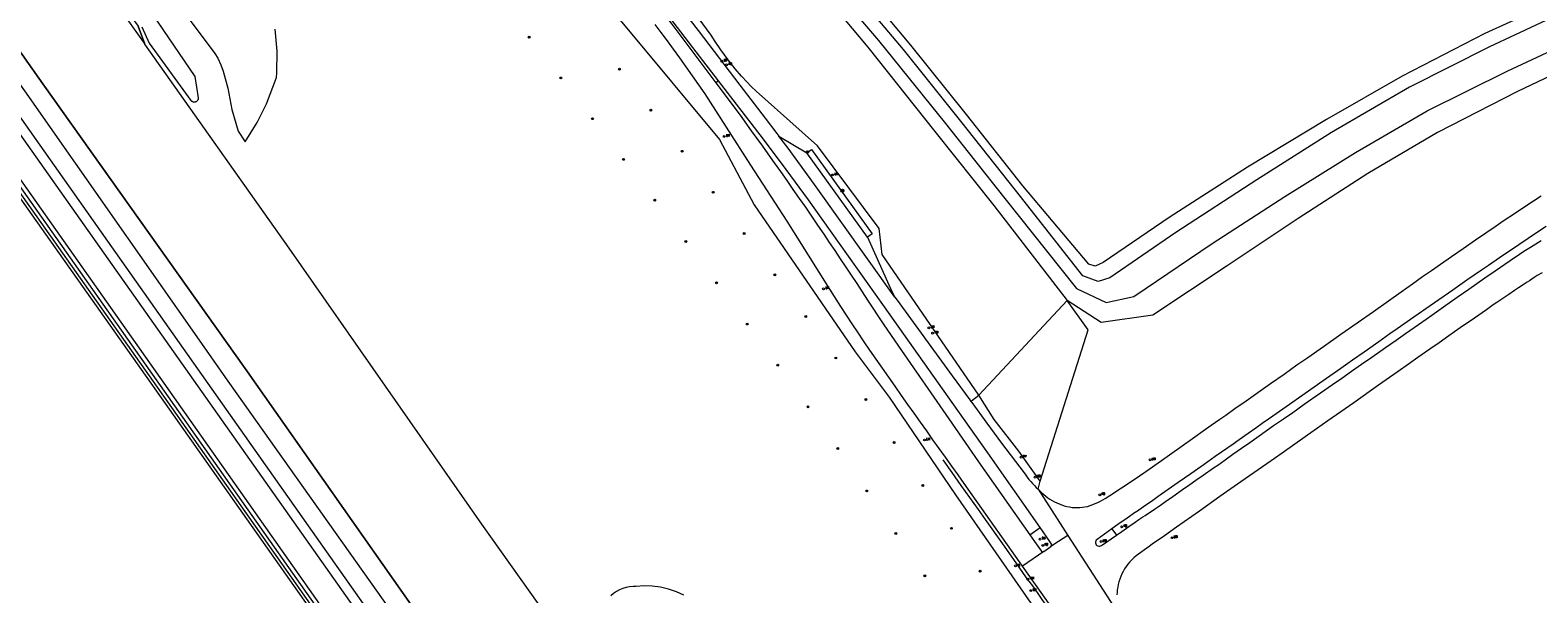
# Model space of a CAD drawing. Header units: metres. Extents: x 138165 to 154469, y 480134 to 494189.
# Tile 935 of 1056: x 149683 to 150094, y 488943 to 489096. Entities that reach past the tile are written whole.
import ezdxf

# ---------------------------------------------------------------- set-up
doc = ezdxf.new("R2010")
doc.units = ezdxf.units.M
doc.header["$LTSCALE"] = 0.001
doc.header["$MEASUREMENT"] = 0
for name, color, linetype, lineweight in [('TOP-L-topo objecten punt', 7, 'Continuous', 0), ('TOP-L-topo objecten vlak', 7, 'Continuous', 0), ('TOP-L-verharding vangrail', 7, 'Continuous', 0), ('TOP-L-water beschoeiing', 7, 'Continuous', 0)]:
    doc.layers.add(name, color=color, linetype=linetype, lineweight=lineweight)
doc.styles.add('Style-STANDARD', font='STANDARD.shx')

# ---------------------------------------------------------------- blocks, each defined once
blk = doc.blocks.new('24')
at = {"layer": 'TOP-L-topo objecten punt', "color": 7, "linetype": 'Continuous', "lineweight": 0}
for radius in [0.025, 0.0182, 0.0115, 0.005]:
    blk.add_circle((0, 0), radius, dxfattribs=at)
blk = doc.blocks.new('39')
at = {"layer": 'TOP-L-topo objecten punt', "color": 7, "linetype": 'Continuous', "lineweight": 0}
for p, q in [((0.0175, 0.0175), (-0.0175, 0.0175)), ((-0.0175, 0.0175), (-0.0175, -0.0175)), ((0.0175, 0.0175), (0.0175, -0.0175)), ((0.0175, -0.0175), (-0.0175, -0.0175))]:
    blk.add_line(p, q, dxfattribs=at)
blk.add_circle((0, 0), 0.0332, dxfattribs=at)
blk = doc.blocks.new('121')
at = {"layer": 'TOP-L-topo objecten punt', "color": 7, "linetype": 'Continuous', "lineweight": 0}
blk.add_circle((0, 0), 0.025, dxfattribs=at)
at = {"layer": 'TOP-L-topo objecten punt', "color": 7, "linetype": 'Continuous', "lineweight": 0, "style": 'Style-STANDARD'}
blk.add_text('LD', height=0.06, dxfattribs=at).set_placement((0.0483, 0))
blk = doc.blocks.new('15')
at = {"layer": 'TOP-L-topo objecten punt', "color": 7, "linetype": 'Continuous', "lineweight": 0}
blk.add_circle((0, 0), 0.025, dxfattribs=at)
at = {"layer": 'TOP-L-topo objecten punt', "color": 7, "linetype": 'Continuous', "lineweight": 0, "style": 'Style-STANDARD'}
blk.add_text('VL', height=0.06, dxfattribs=at).set_placement((0.0483, 0))
blk = doc.blocks.new('16')
at = {"layer": 'TOP-L-topo objecten punt', "color": 7, "linetype": 'Continuous', "lineweight": 0}
blk.add_circle((0, 0), 0.025, dxfattribs=at)
at = {"layer": 'TOP-L-topo objecten punt', "color": 7, "linetype": 'Continuous', "lineweight": 0, "style": 'Style-STANDARD'}
blk.add_text('LM', height=0.06, dxfattribs=at).set_placement((0.0483, 0))
blk = doc.blocks.new('126')
at = {"layer": 'TOP-L-topo objecten punt', "color": 7, "linetype": 'Continuous', "lineweight": 0}
blk.add_circle((0, 0), 0.025, dxfattribs=at)
at = {"layer": 'TOP-L-topo objecten punt', "color": 7, "linetype": 'Continuous', "lineweight": 0, "style": 'Style-STANDARD'}
blk.add_text('RV', height=0.06, dxfattribs=at).set_placement((0.0483, 0))
blk = doc.blocks.new('14')
at = {"layer": 'TOP-L-topo objecten punt', "color": 7, "linetype": 'Continuous', "lineweight": 0}
blk.add_circle((0, 0), 0.025, dxfattribs=at)
at = {"layer": 'TOP-L-topo objecten punt', "color": 7, "linetype": 'Continuous', "lineweight": 0, "style": 'Style-STANDARD'}
blk.add_text('VB', height=0.06, dxfattribs=at).set_placement((0.0483, 0))
blk = doc.blocks.new('11')
at = {"layer": 'TOP-L-topo objecten punt', "color": 7, "linetype": 'Continuous', "lineweight": 0}
blk.add_circle((0, 0), 0.025, dxfattribs=at)
at = {"layer": 'TOP-L-topo objecten punt', "color": 7, "linetype": 'Continuous', "lineweight": 0, "style": 'Style-STANDARD'}
blk.add_text('AB', height=0.06, dxfattribs=at).set_placement((0.0483, 0))
blk = doc.blocks.new('175')
at = {"layer": 'TOP-L-topo objecten punt', "color": 7, "linetype": 'Continuous', "lineweight": 0}
blk.add_circle((0, 0), 0.025, dxfattribs=at)
at = {"layer": 'TOP-L-topo objecten punt', "color": 7, "linetype": 'Continuous', "lineweight": 0, "style": 'Style-STANDARD'}
blk.add_text('SB', height=0.06, dxfattribs=at).set_placement((0.0483, 0))
blk = doc.blocks.new('302')
at = {"layer": 'TOP-L-topo objecten punt', "color": 7, "linetype": 'Continuous', "lineweight": 0}
blk.add_circle((0, 0), 0.025, dxfattribs=at)
at = {"layer": 'TOP-L-topo objecten punt', "color": 7, "linetype": 'Continuous', "lineweight": 0, "style": 'Style-STANDARD'}
blk.add_text('WH', height=0.06, dxfattribs=at).set_placement((0.0483, 0))
blk = doc.blocks.new('127')
at = {"layer": 'TOP-L-topo objecten punt', "color": 7, "linetype": 'Continuous', "lineweight": 0}
blk.add_circle((0, 0), 0.025, dxfattribs=at)
at = {"layer": 'TOP-L-topo objecten punt', "color": 7, "linetype": 'Continuous', "lineweight": 0, "style": 'Style-STANDARD'}
blk.add_text('RB', height=0.06, dxfattribs=at).set_placement((0.0483, 0))
blk = doc.blocks.new('27')
at = {"layer": 'TOP-L-topo objecten punt', "color": 7, "linetype": 'Continuous', "lineweight": 0}
for radius in [0.0415, 0.025]:
    blk.add_circle((0, 0), radius, dxfattribs=at)

msp = doc.modelspace()

# ---------------------------------------------------------------- linework, layer by layer
at = {"layer": 'TOP-L-topo objecten vlak', "flags": 128}
for points in [[(149535.33, 489296.31), (149538.07, 489292.42), (149569.47, 489247.74), (149629.17, 489163.35), (149686.88, 489081.49), (149741.93, 489003.99), (149800.86, 488920.08), (149843.5, 488859.46), (149863.56, 488831.11), (149872.37, 488818.65), (149879.62, 488810.37), (149889.99, 488799.27), (149895.52, 488791.68)], [(149532.12, 489293.53), (149534.18, 489289.45), (149565.84, 489243.9), (149625.45, 489159.03), (149681.85, 489079.59), (149737.69, 488999.91), (149797.71, 488915.34), (149839.18, 488855.72), (149865.16, 488818.96), (149873.12, 488809.78), (149882.29, 488801.17), (149895.52, 488791.68)], [(149698.32, 489275.92), (149699.79, 489274.13), (149703.33, 489269.94), (149711.13, 489259.64), (149716.85, 489253.2), (149723.45, 489242.29), (149751.47, 489207.06), (149754.92, 489202.72), (149781.49, 489172.07), (149801.52, 489146.72), (149807.88, 489139), (149826.09, 489117.4), (149840.18, 489103.45), (149845.45, 489097.18), (149871.07, 489066.33), (149880.55, 489048.53), (149908.04, 489008.49), (149917.32, 488996.13), (149935.3, 488969.62), (149996.9, 488881.1), (150008.5, 488863.58), (150013.79, 488866.91), (150014.49, 488867.34)], [(149879.12, 488795.86), (149870.42, 488802.73), (149869.98, 488803.06), (149869.08, 488803.75), (149868.22, 488804.47), (149867.35, 488805.24), (149866.71, 488805.83), (149865.88, 488806.64), (149865.3, 488807.24), (149864.55, 488808.05), (149864.34, 488808.29), (149863.7, 488809.04), (149863.07, 488809.82), (149862.53, 488810.47), (149861.74, 488811.45), (149861.07, 488812.32), (149860.42, 488813.18), (149859.77, 488814.07), (149558.68, 489240.69)], [(149880.9, 488798.18), (149879.31, 488799.31), (149878.1, 488800.18), (149876.71, 488801.21), (149875.31, 488802.26), (149874.09, 488803.2), (149873.14, 488803.94), (149872.74, 488804.26), (149871.73, 488805.07), (149871.05, 488805.62), (149870.17, 488806.34), (149869.3, 488807.06), (149868.32, 488807.89), (149867.79, 488808.43), (149867, 488809.28), (149866.27, 488810.07), (149865.78, 488810.62), (149865.26, 488811.22), (149864.49, 488812.13), (149863.9, 488812.85), (149863.12, 488813.84), (149862.43, 488814.74), (149861.77, 488815.63), (149561.18, 489242.05)], [(149844.27, 488821.78), (149840.12, 488827.56), (149833.04, 488837.4), (149718.89, 488999.33), (149567.27, 489214.45)], [(149568.23, 489215.12), (149719.85, 489000), (149833.94, 488837.89), (149841.07, 488828.24), (149845.04, 488822.37)], [(149610.47, 489149.62), (149716.24, 488999.99), (149831.7, 488836.23), (149835.27, 488831.41), (149842.93, 488820.75)], [(149611.09, 489150.18), (149716.88, 489000.46), (149832.38, 488836.73), (149835.87, 488831.91), (149843.57, 488821.24)], [(149941.67, 488996.69), (149915.4, 489035.02), (149914.55, 489042.12), (149897.8, 489064.58), (149882.69, 489078.01), (149881.2, 489079.38), (149879.65, 489080.9), (149878.67, 489081.92), (149877.13, 489083.58), (149875.4, 489085.59), (149874.72, 489086.41), (149873.41, 489088.07), (149871.46, 489090.73), (149869.9, 489093.03), (149868.83, 489094.73), (149834.12, 489141.96)], [(149871.29, 489139.14), (149891.34, 489115.1), (149898.67, 489106.78), (149911.49, 489091.47), (149929.71, 489068.54), (149945.74, 489048.35), (149965.73, 489022.54)], [(149832.49, 489130.9), (149833.95, 489129.14), (149835.4, 489127.38), (149836.83, 489125.59), (149838.24, 489123.8), (149839.63, 489121.99), (149841.01, 489120.17), (149842.37, 489118.33), (149858.11, 489097.7), (149870.14, 489081.75)], [(149870.86, 489082.28), (149864.78, 489090.2), (149843.55, 489117.98), (149834.4, 489129.81), (149833.23, 489131.46)], [(149709.55, 489122.08), (149733.73, 489089.78), (149734.53, 489088.44), (149735.35, 489086.71), (149735.98, 489084.9), (149737.26, 489080.35), (149738.33, 489074.52), (149740.08, 489068.61), (149741.93, 489065.73), (149745.24, 489070.96), (149747.74, 489076.07), (149750.47, 489083.26), (149750.57, 489084.48), (149750.65, 489090.43), (149750.11, 489096.36)], [(149713.8, 489097.01), (149715.8, 489092.57), (149727.2, 489076.99), (149727.3, 489076.89), (149727.39, 489076.81), (149727.49, 489076.74), (149727.59, 489076.68), (149727.71, 489076.63), (149727.83, 489076.59), (149727.95, 489076.57), (149728.07, 489076.56), (149728.2, 489076.56), (149728.32, 489076.57), (149728.44, 489076.6), (149728.56, 489076.64), (149728.67, 489076.69), (149728.78, 489076.76), (149728.88, 489076.83), (149728.97, 489076.91), (149729.05, 489077.01), (149729.12, 489077.11), (149729.18, 489077.22), (149729.23, 489077.33), (149729.27, 489077.45), (149729.29, 489077.54), (149729.3, 489077.64), (149728.36, 489083.48), (149708.07, 489113.45)], [(150099.86, 489104.59), (150079.47, 489095.2), (150056.91, 489083.6), (150036.33, 489071.77), (150014.81, 489058.82), (149993.48, 489045.06), (149975.53, 489032.87), (149973.33, 489031.83), (149971.67, 489032.35), (149953.71, 489053.68), (149938.37, 489073.13), (149923.17, 489092), (149906.41, 489112.16)], [(149854.71, 489109.78), (149865.26, 489095.98), (149876.67, 489081.13), (149883.5, 489072.17), (149886.66, 489068.01), (149887.29, 489067.2)], [(149901.22, 489108.68), (149914.42, 489093.32), (149932.59, 489070.66), (149948.44, 489050.68), (149968.24, 489025.76), (149976.33, 489021.99), (149983.85, 489023.59), (150005.18, 489038), (150025, 489050.79), (150044.21, 489062.76), (150063.78, 489074.13), (150085.56, 489084.94), (150105.97, 489094.47), (150110.62, 489096.21)], [(150101.68, 489101.33), (150080.68, 489091.54), (150058.93, 489080.62), (150037.72, 489068.26), (150017.37, 489055.39), (149995.35, 489041.04), (149977.39, 489028.67), (149974.2, 489027.63), (149970.01, 489029.23), (149951.7, 489052.52), (149936.81, 489071.33), (149921.2, 489090.82), (149904.79, 489110.38)], [(149709.77, 489099.18), (149714.62, 489092.33)], [(149714.62, 489092.33), (149712.82, 489097.17)], [(149953.61, 488950.14), (149952.75, 488951.36), (149937.74, 488972.63), (149936.03, 488975.02), (149934.32, 488977.41), (149932.61, 488979.81), (149930.9, 488982.2), (149929.2, 488984.6), (149927.5, 488987), (149925.8, 488989.4), (149924.1, 488991.8), (149922.41, 488994.21), (149920.67, 488996.67), (149918.93, 488999.13), (149917.19, 489001.59), (149915.46, 489004.06), (149913.74, 489006.53), (149912.03, 489009.01), (149910.34, 489011.51), (149908.78, 489013.84), (149907.23, 489016.18), (149905.7, 489018.53), (149904.17, 489020.88), (149901.15, 489025.61), (149889.52, 489044.09), (149879.67, 489059.31), (149873.03, 489069.72), (149867.2, 489078.79), (149865.49, 489081.24), (149863.77, 489083.68), (149862.03, 489086.11), (149860.29, 489088.54), (149858.54, 489090.96), (149856.9, 489093.21), (149855.26, 489095.45), (149853.61, 489097.68)], [(149870.41, 488871.51), (149857.68, 488889.46), (149806.43, 488961.62), (149753.91, 489036.73), (149714.62, 489092.33)], [(150113.59, 489090.87), (150108.23, 489088.84), (150088.38, 489079.36), (150066.57, 489068.25), (150047.64, 489057.06), (150028.62, 489044.78), (150009.26, 489031.91), (149989.07, 489018.53), (149974.99, 489016.53), (149965.73, 489022.54)], [(149870.86, 489082.28), (149870.14, 489081.75)], [(149958.37, 488960.68), (149944.15, 488981.01), (149935.94, 488992.56), (149915.99, 489020.8), (149901.35, 489041.49), (149895.34, 489049.88), (149889.24, 489058.19), (149883.04, 489066.44), (149870.86, 489082.28)], [(149870.14, 489081.75), (149876.7, 489072.93), (149879.75, 489068.74), (149881.26, 489066.64), (149882.78, 489064.54), (149884.28, 489062.44), (149886, 489060.02), (149887.71, 489057.6), (149889.41, 489055.17), (149891.1, 489052.74), (149892.79, 489050.31), (149894.47, 489047.87), (149896.14, 489045.43), (149897.81, 489042.98), (149899.48, 489040.53), (149900.98, 489038.3), (149902.49, 489036.07), (149903.99, 489033.84), (149905.48, 489031.6), (149906.97, 489029.36), (149908.45, 489027.11), (149909.93, 489024.87), (149911.4, 489022.62), (149915.65, 489016.15), (149919.85, 489010.08), (149933.51, 488990.24), (149941.63, 488978.53), (149955.6, 488958.73)], [(149918.8, 489023.44), (149897, 489054.08), (149889.75, 489063.97), (149887.29, 489067.2)], [(149887.29, 489067.2), (149894.88, 489062.7)], [(149894.88, 489062.7), (149896.12, 489063.6), (149904.06, 489052.59), (149912.62, 489040.62), (149911.36, 489039.71)], [(149911.36, 489039.71), (149894.88, 489062.7)], [(149957.86, 488971.08), (149958.37, 488970.6), (149958.89, 488970.13), (149959.41, 488969.67), (149959.95, 488969.23), (149960.5, 488968.8), (149961.07, 488968.4), (149961.66, 488968.03), (149962.27, 488967.7), (149962.92, 488967.38), (149963.59, 488967.09), (149964.27, 488966.83), (149964.97, 488966.6), (149965.67, 488966.41), (149966.38, 488966.27), (149967.1, 488966.17), (149967.8, 488966.12), (149968.5, 488966.1), (149969.2, 488966.13), (149969.9, 488966.2), (149970.59, 488966.31), (149971.28, 488966.45), (149972, 488966.65), (149972.71, 488966.91), (149973.41, 488967.2), (149974.1, 488967.53), (149974.78, 488967.86), (149975.44, 488968.21), (149976.09, 488968.57), (149977.35, 488969.37), (149983.67, 488973.61), (149987.15, 488975.98), (149991.4, 488978.95), (149996.39, 488982.47), (150000.47, 488985.35), (150002.81, 488987.01), (150004.94, 488988.51), (150007.29, 488990.17), (150008.92, 488991.31), (150011.36, 488993.05), (150014.43, 488995.21), (150017.64, 488997.47), (150021.12, 488999.91), (150024.78, 489002.47), (150028.3, 489004.94), (150031.23, 489006.99), (150035.53, 489010), (150040.23, 489013.3), (150044.69, 489016.44), (150049.1, 489019.54), (150053.19, 489022.42), (150056.71, 489024.9), (150059.77, 489027.06), (150062.51, 489028.99), (150064.9, 489030.68), (150067.38, 489032.42), (150070.36, 489034.48), (150073.54, 489036.68), (150076.95, 489039.04), (150079.68, 489040.9), (150082.27, 489042.68), (150084.74, 489044.35), (150087.53, 489046.22), (150090.05, 489047.88), (150092.68, 489049.61), (150094.82, 489050.99)], [(150096.12, 489042.67), (150093.53, 489040.95), (150091.21, 489039.39), (150088.66, 489037.68), (150083.45, 489034.14), (150080.42, 489032.07), (150078.55, 489030.78), (150074.56, 489028.02), (150070.71, 489025.33), (150064.6, 489021.06), (150060.11, 489017.93), (150055.57, 489014.76), (150053.61, 489013.39), (150050.58, 489011.27), (150046.59, 489008.46), (150043.45, 489006.26), (150040.27, 489004.01), (150035.44, 489000.61), (150030.51, 488997.14), (150025.33, 488993.52), (150020.86, 488990.4), (150018.85, 488988.97), (150017.13, 488987.77), (150015.04, 488986.3), (150012.54, 488984.55), (150010.93, 488983.42), (150009.44, 488982.38), (150007.8, 488981.22), (150006.05, 488980), (150003.01, 488977.86), (149999.4, 488975.32), (149996, 488972.93), (149993.26, 488971.01), (149990.56, 488969.11), (149989.04, 488968.06), (149986.53, 488966.3), (149984.63, 488964.97), (149984.38, 488964.86), (149982.06, 488963.24), (149979.53, 488961.48), (149977.93, 488960.34)], [(149911.36, 489039.71), (149918.05, 489024.92), (149918.8, 489023.44)], [(149979.16, 488958.63), (149980.67, 488959.64), (149982.57, 488960.97), (149984.28, 488962.16), (149985.24, 488962.83), (149986.31, 488963.56), (149986.95, 488963.99), (149987.65, 488964.45), (149988.63, 488965.08), (149989.56, 488965.7), (149990.85, 488966.59), (149992.54, 488967.77), (149994.48, 488969.11), (149997.17, 488971), (149999.18, 488972.41), (150000.79, 488973.53), (150002.81, 488974.94), (150005.6, 488976.89), (150006.76, 488977.7), (150008.73, 488979.09), (150010.89, 488980.61), (150013.2, 488982.25), (150015.46, 488983.85), (150017.97, 488985.62), (150021.96, 488988.42), (150024.65, 488990.3), (150027.15, 488992.04), (150030.29, 488994.23), (150034.72, 488997.33), (150038.02, 488999.64), (150040.52, 489001.39), (150043.14, 489003.22), (150045.9, 489005.15), (150048.69, 489007.1), (150052.37, 489009.67), (150055.31, 489011.74), (150057.89, 489013.54), (150061.36, 489015.97), (150063.47, 489017.45), (150065.03, 489018.54), (150068.19, 489020.76), (150071.91, 489023.36), (150075.06, 489025.56), (150079.46, 489028.64), (150082.22, 489030.56), (150086.34, 489033.4), (150088.86, 489035.09), (150090.09, 489035.9), (150091.84, 489037.02), (150094.78, 489038.84)], [(150095.03, 489030.06), (150093.72, 489029.26), (150092.88, 489028.73), (150091.58, 489027.89), (150090.95, 489027.48), (150090.15, 489026.96), (150088.6, 489025.93), (150087.5, 489025.2), (150085.94, 489024.15), (150083.81, 489022.71), (150082.75, 489021.98), (150081.75, 489021.29), (150079.86, 489019.98), (150076.61, 489017.72), (150072.77, 489015.03), (150069.64, 489012.84), (150067.04, 489011.01), (150064.46, 489009.2), (150061.25, 489006.94), (150058.97, 489005.33), (150055.58, 489002.96), (150050.52, 488999.4), (150043.79, 488994.66), (150036.74, 488989.71), (150030.57, 488985.37), (150024.26, 488980.95), (150020.1, 488978.05), (150016.52, 488975.55), (150013.03, 488973.11), (150007.35, 488969.11), (150001.75, 488965.17), (149995.54, 488960.79), (149992.21, 488958.44), (149988.9, 488956.11), (149988.08, 488955.5), (149984.51, 488952.97), (149983.9, 488952.45), (149983.33, 488951.9), (149982.78, 488951.31), (149982.27, 488950.7), (149981.8, 488950.05), (149981.37, 488949.39), (149980.99, 488948.73), (149980.64, 488948.05), (149980.34, 488947.35), (149980.07, 488946.63), (149979.84, 488945.9), (149979.65, 488945.17), (149979.5, 488944.42), (149979.4, 488943.73), (149979.33, 488943.04), (149979.3, 488942.35)], [(149918.8, 489023.44), (149919.43, 489022.61), (149934.46, 489001.97), (149939.22, 488995.46), (149939.54, 488995.03)], [(149965.73, 489022.54), (149941.67, 488996.69)], [(149958.43, 488973.32), (149971.43, 489014.53), (149965.73, 489022.54)], [(149939.54, 488995.03), (149939.67, 488995.14), (149941.67, 488996.69)], [(149958.43, 488973.32), (149952.6, 488981.49), (149945.86, 488990.09), (149941.67, 488996.69)], [(149939.54, 488995.03), (149939.78, 488994.7), (149943.86, 488989.12), (149947.9, 488983.64), (149954.03, 488975.58), (149954.45, 488974.97), (149954.89, 488974.38), (149955.35, 488973.79), (149955.82, 488973.22), (149956.31, 488972.67), (149956.81, 488972.12), (149957.33, 488971.59), (149957.86, 488971.08)], [(149957.86, 488971.08), (149958.43, 488973.32)], [(149957.86, 488971.08), (149965.92, 488958.51)], [(149955.6, 488958.73), (149958.37, 488960.68)], [(149961.3, 488955.55), (149961.34, 488955.58), (149961.37, 488955.61), (149961.4, 488955.64), (149961.43, 488955.68), (149961.46, 488955.72), (149961.48, 488955.76), (149961.49, 488955.8), (149961.51, 488955.84), (149961.52, 488955.89), (149961.52, 488955.93), (149961.53, 488955.98), (149961.52, 488956.03), (149961.52, 488956.07), (149961.51, 488956.12), (149961.49, 488956.16), (149961.48, 488956.2), (149961.46, 488956.24), (149961.43, 488956.28), (149961.42, 488956.29), (149961.03, 488956.86), (149958.37, 488960.68)], [(149977.93, 488960.34), (149973.91, 488957.44), (149973.87, 488957.41), (149973.68, 488957.22), (149973.55, 488957), (149973.48, 488956.74), (149973.48, 488956.48), (149973.55, 488956.22), (149973.68, 488955.99), (149973.86, 488955.8), (149974.09, 488955.66), (149974.34, 488955.59), (149974.61, 488955.59), (149974.86, 488955.65), (149975.1, 488955.78), (149979.16, 488958.63)], [(149977.93, 488960.34), (149979.16, 488958.63)], [(149955.6, 488958.73), (149956.89, 488956.86), (149958.64, 488954.32), (149958.67, 488954.28), (149958.7, 488954.25), (149958.73, 488954.21), (149958.77, 488954.19), (149958.81, 488954.16), (149958.85, 488954.14), (149958.9, 488954.12), (149958.94, 488954.11), (149958.99, 488954.09), (149959.04, 488954.09), (149959.08, 488954.09), (149959.13, 488954.09), (149959.18, 488954.1), (149959.22, 488954.11), (149959.27, 488954.12), (149959.31, 488954.14), (149959.35, 488954.16), (149959.39, 488954.18)], [(149959.39, 488954.18), (149961.3, 488955.55)], [(149965.92, 488958.51), (149963.35, 488956.86), (149961.3, 488955.55)], [(149965.92, 488958.51), (149981.32, 488934.61)], [(149959.39, 488954.18), (149953.61, 488950.14)], [(150014.49, 488867.34), (150000.64, 488885.76), (149975.64, 488919.13), (149967.02, 488931.21), (149954.03, 488949.54), (149953.61, 488950.14)], [(149861.39, 488942.23), (149859.35, 488943.19), (149857.23, 488943.93), (149855.03, 488944.45), (149852.8, 488944.74), (149850.55, 488944.79), (149848.3, 488944.61), (149847.58, 488944.62), (149846.62, 488944.54), (149845.68, 488944.37), (149844.76, 488944.09), (149843.87, 488943.73), (149843.02, 488943.27), (149842.23, 488942.72), (149841.5, 488942.1)]]:
    msp.add_lwpolyline(points, dxfattribs=at)
at = {"layer": 'TOP-L-verharding vangrail', "flags": 128}
for points in [[(149955.33, 488946.07), (149951.21, 488951.99), (149948.2, 488956.25), (149943.54, 488962.83), (149941.61, 488965.55), (149936.92, 488972.15), (149934.44, 488975.64), (149931.95, 488979.12)], [(149955.33, 488946.07), (149956.54, 488944.41), (149960.07, 488939.39), (149964.33, 488933.3), (149966.79, 488929.84), (149969.82, 488925.6), (149972.19, 488922.33), (149973.32, 488920.78), (149974.65, 488918.97), (149975.67, 488917.58), (150000, 488885.32), (150013.79, 488866.91)]]:
    msp.add_lwpolyline(points, dxfattribs=at)
at = {"layer": 'TOP-L-water beschoeiing', "flags": 128}
for points in [[(149863.56, 488831.11), (149843.5, 488859.46), (149800.86, 488920.08), (149741.93, 489003.99), (149686.88, 489081.49), (149629.17, 489163.35), (149569.47, 489247.74), (149538.07, 489292.42)], [(149711.14, 489099.53), (149712.82, 489097.17), (149714.62, 489092.33)], [(149870.41, 488871.51), (149857.68, 488889.46), (149806.43, 488961.62), (149753.91, 489036.73), (149714.62, 489092.33)]]:
    msp.add_lwpolyline(points, dxfattribs=at)

# ---------------------------------------------------------------- block references
at = {"layer": 'TOP-L-topo objecten punt', "xscale": 10, "yscale": 10, "zscale": 10}
for name, p in [('24', (149819.27, 489094.19)), ('121', (149871.77, 489087.68)), ('11', (149873.03, 489086.68)), ('24', (149827.89, 489083.09)), ('24', (149843.87, 489085.47)), ('24', (149852.44, 489074.31)), ('24', (149836.52, 489071.99)), ('16', (149872.4, 489067.19)), ('24', (149860.91, 489063.13)), ('39', (149895.04, 489062.93)), ('24', (149844.98, 489060.92)), ('16', (149901.88, 489056.69)), ('11', (149901.88, 489056.69)), ('24', (149853.46, 489049.8)), ('24', (149869.39, 489051.96)), ('27', (149904.57, 489052.39)), ('24', (149861.94, 489038.56)), ('24', (149877.79, 489040.72)), ('24', (149886.18, 489029.47)), ('24', (149870.29, 489027.33)), ('16', (149899.43, 489025.67)), ('24', (149894.56, 489018.14)), ('24', (149878.64, 489016.09)), ('16', (149928.11, 489015.07)), ('127', (149929.12, 489013.58)), ('24', (149886.94, 489004.89)), ('24', (149902.76, 489006.84)), ('24', (149895.19, 488993.56)), ('24', (149910.96, 488995.53)), ('24', (149918.61, 488983.81)), ('16', (149926.89, 488984.51)), ('24', (149903.28, 488982.2)), ('126', (149953.22, 488979.82)), ('16', (149988.33, 488979.09)), ('14', (149988.33, 488979.09)), ('24', (149926.42, 488972.14)), ('16', (149957.03, 488974.39)), ('14', (149957.03, 488974.39)), ('24', (149911.18, 488970.64)), ('15', (149974.6, 488969.58)), ('14', (149974.6, 488969.58)), ('24', (149919.08, 488959.07)), ('24', (149934.22, 488960.46)), ('15', (149980.58, 488960.87)), ('14', (149980.58, 488960.87)), ('175', (149958.35, 488957.5)), ('15', (149959.09, 488955.82)), ('14', (149959.09, 488955.82)), ('15', (149974.99, 488956.86)), ('16', (149974.99, 488956.86)), ('11', (149974.99, 488956.86)), ('14', (149974.99, 488956.86)), ('16', (149994.31, 488957.91)), ('14', (149994.31, 488957.91)), ('24', (149926.98, 488947.51)), ('24', (149942.02, 488948.78)), ('15', (149951.67, 488950.23)), ('302', (149955.07, 488946.63)), ('15', (149955.87, 488943.5)), ('16', (149955.87, 488943.5))]:
    msp.add_blockref(name, p, dxfattribs=at)

doc.saveas('drawing.dxf')
